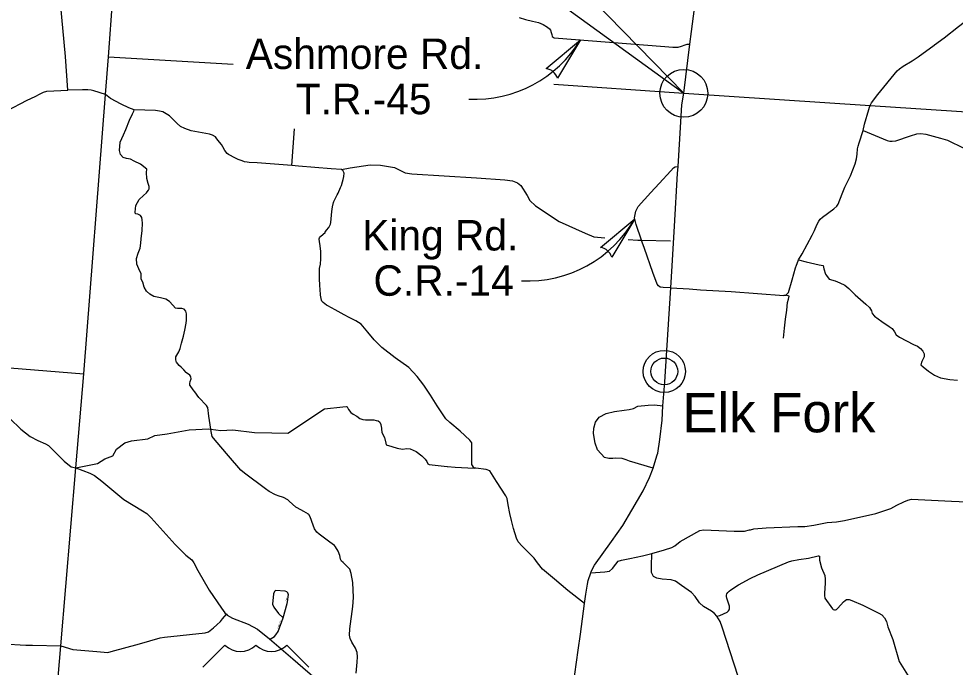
# Model space of a CAD drawing. Extents: x -22 to 431, y -18 to 160.
# Drawn here: x -19.98 to -17.504, y 26.152 to 27.868 of the extents above; entities that cross this region are included whole.
import ezdxf

# ---------------------------------------------------------------- set-up
doc = ezdxf.new("R2010")
doc.units = 0
for name, color, linetype in [('GM_X_Adjacent_County', 7, 'Continuous'), ('GM_X_Adjacent_County_Text', 7, 'Continuous'), ('GM_X_County_Road', 7, 'Continuous'), ('GM_X_County_ROW', 7, 'Continuous'), ('GM_X_County_Subdivision', 7, 'Continuous'), ('GM_X_Major_River_Text', 7, 'Continuous'), ('GM_X_Minor_Lake', 7, 'Continuous'), ('GM_X_Minor_River_Text', 7, 'Continuous'), ('GM_X_Township_Road', 7, 'Continuous'), ('GM_X_Township_ROW', 7, 'Continuous'), ('GM_X_Unincorporated_Location', 7, 'Continuous')]:
    doc.layers.add(name, color=color, linetype=linetype)

msp = doc.modelspace()

# ---------------------------------------------------------------- linework, layer by layer
at = {"layer": 'GM_X_Adjacent_County'}
for p, q in [((-18.5853, 27.7357), (-18.4947, 27.8118)), ((-18.4947, 27.8118), (-18.5559, 27.7101)), ((-18.5853, 27.7357), (-18.5853, 27.7357)), ((-18.5559, 27.7101), (-18.5558, 27.7101)), ((-18.4417, 27.2624), (-18.3512, 27.3385)), ((-18.3512, 27.3385), (-18.4123, 27.2368)), ((-18.4417, 27.2624), (-18.4417, 27.2624)), ((-18.4123, 27.2368), (-18.4123, 27.2368))]:
    msp.add_line(p, q, dxfattribs=at)
msp.add_circle((-18.2215, 27.6704), 0.0633, dxfattribs=at)
for centre, radius, start, end in [((-18.7746, 27.982), 0.3276, 267.3022, 328.7074), ((-18.59, 27.7005), 0.0355, 15.7117, 82.3925), ((-18.6353, 27.5015), 0.3276, 267.3022, 330.1617), ((-18.4465, 27.2272), 0.0355, 15.7117, 82.3925)]:
    msp.add_arc(centre, radius, start, end, dxfattribs=at)
at = {"layer": 'GM_X_Adjacent_County_Text'}
for points in [[(-19.8121, 27.6794), (-19.8507, 27.6786), (-19.8569, 27.7677), (-19.8695, 27.9098), (-19.8752, 27.9543), (-19.8755, 27.9649), (-19.8748, 27.9733), (-19.8786, 27.981), (-19.932, 28.0255), (-19.9644, 28.0478), (-20.0055, 28.0719)], [(-19.1265, 27.4686), (-19.1541, 27.4704), (-19.2404, 27.4777), (-19.2583, 27.4791), (-19.3495, 27.4861), (-19.3707, 27.4876), (-19.3766, 27.4883), (-19.3832, 27.489), (-19.3893, 27.4913), (-19.3998, 27.4955), (-19.4121, 27.5011), (-19.4207, 27.5056), (-19.4253, 27.5082), (-19.4291, 27.5107), (-19.4356, 27.5191), (-19.4408, 27.5286), (-19.4442, 27.5348), (-19.4492, 27.5414), (-19.4563, 27.5503), (-19.4603, 27.5552), (-19.4683, 27.5593), (-19.4761, 27.5621), (-19.5243, 27.5715), (-19.5408, 27.5773), (-19.5522, 27.5827), (-19.5617, 27.5909), (-19.5728, 27.6017), (-19.582, 27.6107), (-19.5903, 27.6161), (-19.5989, 27.6213), (-19.6084, 27.6235), (-19.619, 27.6248), (-19.6751, 27.627), (-19.6895, 27.6318), (-19.7097, 27.6417), (-19.7376, 27.6562), (-19.7507, 27.667), (-19.7819, 27.6769), (-19.7891, 27.679), (-19.7977, 27.6796), (-19.8118, 27.6794), (-19.8121, 27.6794)], [(-18.4839, 26.3203), (-18.528, 26.3548), (-18.5634, 26.3849), (-18.5953, 26.4115), (-18.6087, 26.4281), (-18.6173, 26.4405), (-18.631, 26.4548), (-18.6492, 26.4724), (-18.6593, 26.4837), (-18.6639, 26.4933), (-18.6721, 26.5188), (-18.6776, 26.5404), (-18.6819, 26.5586), (-18.686, 26.5819), (-18.689, 26.5984), (-18.6919, 26.6059), (-18.7165, 26.6435), (-18.7349, 26.6715), (-18.7444, 26.6754), (-18.7713, 26.6784), (-18.7764, 26.6791), (-18.782, 26.6884), (-18.7823, 26.7108), (-18.7823, 26.7314), (-18.782, 26.739), (-18.7822, 26.7455), (-18.7876, 26.7532), (-18.8133, 26.7762), (-18.84, 26.7991), (-18.8509, 26.8089), (-18.8739, 26.8433), (-18.8918, 26.8722), (-18.9088, 26.8986), (-18.9264, 26.9214), (-18.9486, 26.945), (-18.9852, 26.9707), (-19.02, 26.9978), (-19.0401, 27.0181), (-19.0569, 27.0381), (-19.0751, 27.0594), (-19.0886, 27.0688), (-19.1066, 27.077), (-19.1194, 27.0847), (-19.1433, 27.0974), (-19.1633, 27.1082), (-19.1661, 27.1097), (-19.1755, 27.1171), (-19.1784, 27.1207), (-19.18, 27.1229), (-19.1814, 27.1318), (-19.182, 27.1361), (-19.1835, 27.152), (-19.1838, 27.1608), (-19.1847, 27.1811), (-19.1851, 27.1909), (-19.185, 27.205), (-19.185, 27.2065), (-19.1827, 27.2184), (-19.1815, 27.2328), (-19.1815, 27.2356), (-19.1816, 27.2521), (-19.1836, 27.2667), (-19.1853, 27.2786), (-19.1862, 27.2842), (-19.1863, 27.2843), (-19.186, 27.2853), (-19.1859, 27.2858), (-19.1849, 27.288), (-19.183, 27.2905), (-19.1817, 27.292), (-19.1703, 27.3021), (-19.1696, 27.3032), (-19.1665, 27.3083), (-19.1604, 27.3154), (-19.1559, 27.3239), (-19.1554, 27.3287), (-19.1525, 27.3575), (-19.1506, 27.3704), (-19.1479, 27.3811), (-19.1471, 27.3842), (-19.1431, 27.3929), (-19.1382, 27.4014), (-19.1355, 27.406), (-19.1293, 27.421), (-19.1271, 27.4265), (-19.1244, 27.4364), (-19.1228, 27.4426), (-19.1209, 27.4507), (-19.1207, 27.452), (-19.12, 27.4576), (-19.1201, 27.4594), (-19.1203, 27.4612), (-19.1211, 27.463), (-19.1225, 27.4661), (-19.1231, 27.4665), (-19.1265, 27.4686)], [(-18.3318, 27.2765), (-18.3336, 27.2815), (-18.3479, 27.3236), (-18.3517, 27.341), (-18.3488, 27.3587), (-18.3419, 27.3712), (-18.3089, 27.4077), (-18.2863, 27.4319), (-18.2563, 27.4653), (-18.249, 27.4735), (-18.2441, 27.4761), (-18.2369, 27.4769)], [(-18.256, 27.1559), (-18.2765, 27.1565), (-18.2837, 27.1576), (-18.2887, 27.1613), (-18.2919, 27.1657), (-18.3032, 27.1959), (-18.3255, 27.2595), (-18.3317, 27.2764), (-18.3318, 27.2765)], [(-18.3023, 26.6783), (-18.3653, 26.697), (-18.374, 26.7011), (-18.3845, 26.7044), (-18.4025, 26.7053), (-18.4091, 26.7041), (-18.4202, 26.7044), (-18.431, 26.7071), (-18.45, 26.7273), (-18.4562, 26.7449), (-18.4601, 26.7704), (-18.4592, 26.7848), (-18.4551, 26.8007), (-18.4451, 26.8134), (-18.4267, 26.8236), (-18.4045, 26.8284), (-18.379, 26.832), (-18.3664, 26.8341), (-18.355, 26.8368), (-18.3433, 26.8431), (-18.3159, 26.8455), (-18.2991, 26.8464), (-18.2769, 26.8437)]]:
    msp.add_lwpolyline(points, dxfattribs=at)
at = {"layer": 'GM_X_County_Road'}
for points in [[(-19.5369, 27.0702), (-19.5367, 27.0722), (-19.5368, 27.0767), (-19.537, 27.0867), (-19.5384, 27.0941), (-19.5425, 27.0997), (-19.5492, 27.1012), (-19.5605, 27.1007), (-19.5662, 27.1018), (-19.573, 27.1098), (-19.5819, 27.1195), (-19.5917, 27.1262), (-19.6052, 27.129), (-19.6231, 27.1331), (-19.6333, 27.1386), (-19.6426, 27.1473), (-19.6483, 27.1578), (-19.6524, 27.1707), (-19.6564, 27.1785), (-19.6569, 27.1849), (-19.6569, 27.1931), (-19.6626, 27.2062), (-19.6682, 27.2185), (-19.669, 27.2335), (-19.6642, 27.2475), (-19.6593, 27.2606), (-19.6578, 27.2735), (-19.6568, 27.2858), (-19.6543, 27.3078), (-19.6533, 27.3266), (-19.6537, 27.3357), (-19.655, 27.3414), (-19.658, 27.3469), (-19.6656, 27.3509), (-19.6714, 27.3516), (-19.6728, 27.3562), (-19.6703, 27.3736), (-19.6621, 27.3892), (-19.65, 27.3998), (-19.6429, 27.4068)], [(-17.8445, 27.1882), (-17.8373, 27.1784), (-17.8217, 27.1739), (-17.8086, 27.1689), (-17.7961, 27.1629), (-17.7856, 27.1541), (-17.7686, 27.137), (-17.7404, 27.1123), (-17.7307, 27.1035), (-17.7255, 27.0952), (-17.7235, 27.088), (-17.7176, 27.0812), (-17.698, 27.0669), (-17.6787, 27.0534), (-17.6706, 27.048), (-17.6642, 27.0391), (-17.6602, 27.0312), (-17.6511, 27.0256), (-17.614, 27.0061), (-17.6032, 27.0017), (-17.5959, 26.9949), (-17.5894, 26.9879), (-17.5859, 26.9811), (-17.5859, 26.9733), (-17.5918, 26.9608), (-17.5952, 26.9522), (-17.5889, 26.947), (-17.5748, 26.9351), (-17.559, 26.9244), (-17.5424, 26.9173), (-17.5184, 26.913), (-17.4977, 26.9114)], [(-19.8295, 26.6792), (-19.772, 26.6908), (-19.753, 26.703), (-19.7311, 26.7114), (-19.7221, 26.7292), (-19.6994, 26.7457), (-19.6824, 26.7506), (-19.6385, 26.7564), (-19.6208, 26.7655), (-19.5877, 26.7695), (-19.5293, 26.7802), (-19.4779, 26.783), (-19.4727, 26.7823), (-19.4457, 26.7785), (-19.4141, 26.7803), (-19.3565, 26.7729), (-19.3114, 26.7719), (-19.2683, 26.7709), (-19.1721, 26.8357), (-19.1235, 26.8408), (-19.1148, 26.8416), (-19.1121, 26.8409), (-19.1079, 26.8339), (-19.102, 26.8262), (-19.0963, 26.8219), (-19.0864, 26.8159), (-19.0784, 26.8104), (-19.0706, 26.8071), (-19.0632, 26.8064), (-19.0515, 26.8068), (-19.0412, 26.8063), (-19.0352, 26.8052), (-19.0299, 26.804), (-19.0255, 26.8008), (-19.023, 26.7939)], [(-18.1343, 26.2874), (-18.1262, 26.289), (-18.1167, 26.2931), (-18.1073, 26.2978), (-18.1035, 26.3013), (-18.1019, 26.3035), (-18.1011, 26.3055), (-18.1005, 26.3097), (-18.1011, 26.3133), (-18.105, 26.3273), (-18.1074, 26.3348), (-18.1083, 26.3395), (-18.1083, 26.3429), (-18.1077, 26.3462), (-18.1052, 26.35), (-18.1017, 26.3533), (-18.0969, 26.3569), (-18.0771, 26.37), (-18.0461, 26.387), (-18.0259, 26.3964), (-17.9444, 26.4313), (-17.9359, 26.4336), (-17.9173, 26.4367), (-17.8917, 26.4406), (-17.866, 26.4465), (-17.8647, 26.4466), (-17.8635, 26.4463), (-17.863, 26.4455), (-17.8628, 26.4445), (-17.8627, 26.4422), (-17.863, 26.4352), (-17.8575, 26.415), (-17.849, 26.3948), (-17.8474, 26.3854), (-17.8474, 26.3746), (-17.8498, 26.3482), (-17.8496, 26.3416), (-17.8482, 26.335), (-17.8288, 26.3063), (-17.8265, 26.3044), (-17.8233, 26.3036), (-17.8203, 26.3037), (-17.818, 26.3048), (-17.8146, 26.3081), (-17.7993, 26.3249), (-17.7952, 26.3287), (-17.7916, 26.3311), (-17.7883, 26.3315), (-17.7846, 26.331), (-17.7776, 26.3288), (-17.7481, 26.3164), (-17.7055, 26.2954), (-17.6977, 26.2904), (-17.6907, 26.283), (-17.6859, 26.273), (-17.6822, 26.259), (-17.669, 26.2256), (-17.6519, 26.1674), (-17.6255, 26.1247)]]:
    msp.add_lwpolyline(points, dxfattribs=at)
at = {"layer": 'GM_X_County_ROW'}
for points in [[(-18.256, 27.1559), (-18.2527, 27.2139), (-18.2465, 27.3187), (-18.2382, 27.4579), (-18.2369, 27.4769), (-18.2321, 27.5498), (-18.2267, 27.6402), (-18.2215, 27.6705), (-18.206, 27.8004), (-18.2014, 27.8335), (-18.1908, 27.9149), (-18.1762, 28.0153), (-18.1709, 28.0465), (-18.1419, 28.1798), (-18.1275, 28.2441), (-18.124, 28.2585)], [(-17.5596, 27.7979), (-17.5585, 27.7987), (-17.5333, 27.8171), (-17.4949, 27.8471), (-17.4806, 27.8589)], [(-18.1775, 27.1509), (-18.096, 27.1457), (-17.9571, 27.1359), (-17.9566, 27.136), (-17.952, 27.1366), (-17.9482, 27.1396), (-17.9451, 27.143), (-17.9352, 27.1765), (-17.9264, 27.2086), (-17.924, 27.2156), (-17.9195, 27.2274), (-17.9183, 27.2301), (-17.9086, 27.2458), (-17.8818, 27.2947), (-17.8762, 27.307), (-17.87, 27.3221), (-17.8644, 27.3319), (-17.8606, 27.3374), (-17.8552, 27.3426), (-17.8245, 27.3649), (-17.817, 27.372), (-17.8132, 27.3775), (-17.8024, 27.404), (-17.7956, 27.4217), (-17.7809, 27.4523), (-17.7681, 27.4842), (-17.7646, 27.4967), (-17.7632, 27.5096), (-17.7623, 27.5234), (-17.7609, 27.5306), (-17.758, 27.5397), (-17.7477, 27.572), (-17.7436, 27.5887), (-17.7321, 27.6273), (-17.7305, 27.6341), (-17.7289, 27.6377), (-17.7251, 27.6454), (-17.7084, 27.6669), (-17.6572, 27.7295), (-17.6513, 27.7352), (-17.6417, 27.7423), (-17.6175, 27.7561), (-17.602, 27.7669), (-17.5596, 27.7979)], [(-18.2926, 26.7115), (-18.2919, 26.7138), (-18.2907, 26.7182), (-18.2846, 26.7545), (-18.2789, 26.8059), (-18.2769, 26.8437), (-18.272, 26.9067), (-18.2631, 27.0456), (-18.256, 27.1559)], [(-18.256, 27.1559), (-18.2076, 27.1528), (-18.1775, 27.1509)], [(-20.004, 26.8098), (-19.975, 26.7816), (-19.9505, 26.7621), (-19.9295, 26.7522), (-19.9093, 26.7434), (-19.902, 26.7385), (-19.8882, 26.7252), (-19.86, 26.6972), (-19.8418, 26.6824), (-19.8295, 26.6792), (-19.7923, 26.6655), (-19.7799, 26.6589), (-19.7604, 26.6445), (-19.7022, 26.5958), (-19.6532, 26.5659), (-19.6416, 26.5589), (-19.6302, 26.5471), (-19.5666, 26.4766), (-19.5383, 26.4487), (-19.5222, 26.4358), (-19.517, 26.4281), (-19.5066, 26.4084), (-19.4766, 26.3557), (-19.4443, 26.3082), (-19.4349, 26.2956), (-19.4313, 26.2922), (-19.4289, 26.2902), (-19.4148, 26.2823), (-19.3736, 26.2659), (-19.3486, 26.2525), (-19.3172, 26.2268), (-19.2551, 26.1744), (-19.0973, 26.0377)], [(-18.5011, 26.1975), (-18.4952, 26.2394), (-18.4839, 26.3203), (-18.4803, 26.3453), (-18.4763, 26.3715), (-18.4747, 26.3811), (-18.4677, 26.4017), (-18.4664, 26.4057), (-18.4579, 26.4221), (-18.4124, 26.485), (-18.383, 26.5271), (-18.359, 26.5676), (-18.3293, 26.6189), (-18.3125, 26.6541), (-18.3023, 26.6783), (-18.2926, 26.7115)], [(-18.5249, 26.0185), (-18.5246, 26.0203), (-18.5101, 26.1336), (-18.5011, 26.1975)]]:
    msp.add_lwpolyline(points, dxfattribs=at)
at = {"layer": 'GM_X_Major_River_Text'}
for p, q in [((-19.7429, 27.7671), (-19.7159, 28.1421)), ((-19.7507, 27.667), (-19.7429, 27.7671)), ((-19.7429, 27.7671), (-19.4131, 27.7471)), ((-18.5651, 27.6943), (-18.2343, 27.6714)), ((-19.8086, 26.9285), (-19.7507, 27.667)), ((-18.2343, 27.6714), (-18.2215, 27.6705)), ((-18.2215, 27.6705), (-17.7289, 27.6377)), ((-17.7289, 27.6377), (-17.218, 27.6051)), ((-20.8538, 27.0124), (-19.8086, 26.9285)), ((-19.8295, 26.6792), (-19.8086, 26.9285)), ((-19.8691, 26.2084), (-19.8295, 26.6792)), ((-19.8971, 25.8752), (-19.8691, 26.2084))]:
    msp.add_line(p, q, dxfattribs=at)
at = {"layer": 'GM_X_Minor_Lake'}
msp.add_lwpolyline([(-18.9023, 28.1647), (-18.2215, 27.6704), (-18.7038, 28.1647)], close=True, dxfattribs=at)
at = {"layer": 'GM_X_Minor_River_Text'}
msp.add_line((-19.2583, 27.4791), (-19.2508, 27.5763), dxfattribs=at)
for points in [[(-18.6571, 27.8709), (-18.6404, 27.8659), (-18.6213, 27.8615), (-18.6059, 27.8573), (-18.5936, 27.8521), (-18.5818, 27.8457), (-18.5766, 27.8412), (-18.5743, 27.837), (-18.5722, 27.831), (-18.571, 27.8255), (-18.5698, 27.8208), (-18.5643, 27.8174), (-18.2717, 27.794), (-18.2503, 27.7922), (-18.2363, 27.7927), (-18.228, 27.7949), (-18.2184, 27.7987), (-18.2127, 27.8007), (-18.206, 27.8004)], [(-19.9366, 27.6623), (-19.9233, 27.6689)], [(-19.9233, 27.6689), (-19.9148, 27.6732), (-19.9061, 27.6761), (-19.8507, 27.6786)], [(-20.2914, 27.4682), (-20.206, 27.4603), (-20.1974, 27.4612), (-20.1942, 27.4618), (-20.1861, 27.4653), (-20.1792, 27.47), (-20.1748, 27.4739), (-20.1021, 27.5638), (-20.0839, 27.5823), (-20.0787, 27.5875), (-20.0664, 27.5959), (-19.9576, 27.6518), (-19.9366, 27.6623)], [(-19.6429, 27.4068), (-19.6403, 27.4094), (-19.6376, 27.4143), (-19.6358, 27.4176), (-19.6357, 27.4238), (-19.6382, 27.432), (-19.6418, 27.4451), (-19.6421, 27.4608), (-19.6417, 27.4701), (-19.658, 27.4829), (-19.6754, 27.4912), (-19.685, 27.4958), (-19.6955, 27.4977), (-19.704, 27.5006), (-19.7115, 27.5089), (-19.7142, 27.519), (-19.7119, 27.5408), (-19.7029, 27.5601), (-19.6972, 27.5747), (-19.6875, 27.599), (-19.6797, 27.6164), (-19.6763, 27.623), (-19.6751, 27.627)], [(-17.7477, 27.572), (-17.6839, 27.5452), (-17.6767, 27.5439), (-17.6709, 27.5434), (-17.6612, 27.545), (-17.6218, 27.5576), (-17.6055, 27.5631), (-17.5944, 27.5641), (-17.5813, 27.5625), (-17.5428, 27.5514), (-17.5244, 27.5464), (-17.4807, 27.5253)], [(-19.1265, 27.4686), (-19.104, 27.4735), (-19.0508, 27.4808), (-19.0233, 27.4803), (-18.9868, 27.4743), (-18.9725, 27.4672), (-18.9587, 27.46), (-18.941, 27.457), (-18.7701, 27.4466), (-18.6945, 27.4417), (-18.675, 27.4387), (-18.6611, 27.4338), (-18.6524, 27.4264), (-18.636, 27.3997), (-18.6286, 27.3867), (-18.6141, 27.3729), (-18.5509, 27.3309), (-18.4826, 27.3002), (-18.4592, 27.2908), (-18.4304, 27.2884)], [(-18.3683, 27.2836), (-18.3431, 27.282), (-18.3336, 27.2815)], [(-18.3336, 27.2815), (-18.2569, 27.2797)], [(-17.9183, 27.2301), (-17.8977, 27.2245), (-17.8634, 27.2168), (-17.8527, 27.2145), (-17.8512, 27.2059), (-17.8471, 27.1917), (-17.8446, 27.1883), (-17.8445, 27.1882)], [(-17.9582, 27.0224), (-17.9556, 27.0488), (-17.9526, 27.0727), (-17.9487, 27.0964), (-17.9471, 27.1169), (-17.945, 27.1259), (-17.9428, 27.1338), (-17.952, 27.1366)], [(-19.515, 26.8808), (-19.519, 26.8862), (-19.527, 26.897), (-19.5276, 26.8978), (-19.5281, 26.9004), (-19.5283, 26.9029), (-19.527, 26.9077), (-19.5246, 26.9146), (-19.5248, 26.92), (-19.5248, 26.9205), (-19.5261, 26.9223), (-19.528, 26.9244), (-19.5371, 26.9311), (-19.5375, 26.9316), (-19.5441, 26.9389), (-19.5507, 26.9462), (-19.5562, 26.9504), (-19.5634, 26.9591), (-19.5638, 26.9609), (-19.5651, 26.9662), (-19.5646, 26.9732), (-19.5572, 26.9861), (-19.5538, 26.9953), (-19.5495, 27.0097), (-19.5442, 27.0279), (-19.541, 27.0442), (-19.5379, 27.0619), (-19.5369, 27.0702)], [(-19.0881, 26.1362), (-19.0855, 26.1658), (-19.0841, 26.1795), (-19.0855, 26.1909), (-19.0898, 26.2026), (-19.0996, 26.2186), (-19.1036, 26.2277), (-19.106, 26.2372), (-19.1044, 26.2539), (-19.0968, 26.3131), (-19.0949, 26.3366), (-19.0968, 26.3759), (-19.1008, 26.3999), (-19.105, 26.4118), (-19.118, 26.425), (-19.1226, 26.429), (-19.1264, 26.4323), (-19.1285, 26.436), (-19.1292, 26.4384), (-19.1314, 26.4476), (-19.1356, 26.4595), (-19.143, 26.4708), (-19.1456, 26.4743), (-19.158, 26.4829), (-19.1856, 26.5045), (-19.1918, 26.509), (-19.198, 26.518), (-19.2019, 26.5283), (-19.2097, 26.5499), (-19.2136, 26.5564), (-19.2137, 26.5565), (-19.2145, 26.557), (-19.2265, 26.5643), (-19.2439, 26.5739), (-19.2474, 26.5759), (-19.2655, 26.5916), (-19.2691, 26.5946), (-19.2799, 26.6015), (-19.2831, 26.6023), (-19.2912, 26.6043), (-19.3016, 26.6079), (-19.3181, 26.6174), (-19.3279, 26.6243), (-19.3829, 26.6656), (-19.3932, 26.6734), (-19.4255, 26.7112), (-19.461, 26.7527), (-19.4687, 26.7624), (-19.4718, 26.7758), (-19.4727, 26.7823), (-19.4775, 26.8164), (-19.4807, 26.8391), (-19.481, 26.8405), (-19.484, 26.8442), (-19.5037, 26.8656), (-19.515, 26.8808)], [(-19.023, 26.7939), (-19.0226, 26.7928), (-19.0223, 26.7909), (-19.0212, 26.7824), (-19.0199, 26.7731), (-19.013, 26.7597), (-19.0099, 26.7446), (-19.0089, 26.7408), (-18.9939, 26.7358), (-18.9795, 26.7315), (-18.9654, 26.7293), (-18.9537, 26.7309), (-18.9452, 26.7301), (-18.9296, 26.7224), (-18.9142, 26.7111), (-18.9054, 26.7027), (-18.9008, 26.6959), (-18.8989, 26.6904), (-18.8947, 26.688), (-18.8471, 26.6832)], [(-18.8471, 26.6832), (-18.8464, 26.6831), (-18.8259, 26.6811), (-18.7764, 26.6791)], [(-18.0451, 26.5158), (-18.0366, 26.518), (-18.0035, 26.5212), (-17.92, 26.5241), (-17.9017, 26.5246), (-17.8779, 26.5275), (-17.8423, 26.5351), (-17.8174, 26.537), (-17.7962, 26.54), (-17.7137, 26.5592), (-17.674, 26.5724), (-17.6578, 26.5805), (-17.6393, 26.5894), (-17.6292, 26.5942), (-17.6191, 26.5963), (-17.5135, 26.5916), (-17.4728, 26.59)], [(-18.4426, 26.4039), (-18.43, 26.4047), (-18.4181, 26.4061), (-18.4102, 26.4137), (-18.4016, 26.4244), (-18.3949, 26.4326), (-18.3862, 26.4357), (-18.3645, 26.4393), (-18.3306, 26.4466), (-18.3057, 26.453), (-18.2727, 26.4627), (-18.2531, 26.4691), (-18.2451, 26.4734), (-18.2309, 26.4849), (-18.1789, 26.5139), (-18.1698, 26.5156), (-18.0888, 26.5119), (-18.0607, 26.5119), (-18.0475, 26.5152), (-18.0451, 26.5158)], [(-18.0782, 26.1278), (-18.1199, 26.2585), (-18.1257, 26.2729), (-18.1343, 26.2874), (-18.1406, 26.2942), (-18.1486, 26.3004), (-18.1692, 26.3126), (-18.1802, 26.3222), (-18.1919, 26.3393), (-18.2013, 26.3497), (-18.228, 26.3686), (-18.2436, 26.3797), (-18.2553, 26.3832), (-18.2792, 26.3855), (-18.2925, 26.3877), (-18.3014, 26.3922), (-18.3068, 26.4024), (-18.3068, 26.4196), (-18.3057, 26.453)], [(-18.4677, 26.4017), (-18.4431, 26.4038), (-18.4426, 26.4039)], [(-19.8691, 26.2084), (-19.8371, 26.1992), (-19.7739, 26.1935), (-19.7543, 26.1917), (-19.7449, 26.191), (-19.7358, 26.1934), (-19.6612, 26.2137), (-19.606, 26.2299), (-19.5947, 26.2319), (-19.487, 26.2428), (-19.4783, 26.2457), (-19.4652, 26.2559), (-19.4561, 26.2641), (-19.4467, 26.2729), (-19.4413, 26.2802), (-19.4313, 26.2922)], [(-20.0208, 26.214), (-19.9615, 26.2105), (-19.9435, 26.2109), (-19.8691, 26.2084)]]:
    msp.add_lwpolyline(points, dxfattribs=at)
at = {"layer": 'GM_X_Township_Road'}
for radius in [0.0558, 0.0354]:
    msp.add_circle((-18.2731, 26.9346), radius, dxfattribs=at)
at = {"layer": 'GM_X_Township_ROW'}
msp.add_lwpolyline([(-19.3172, 26.2268), (-19.3127, 26.2279), (-19.3036, 26.2337), (-19.3001, 26.2375), (-19.2945, 26.2463), (-19.2808, 26.2824), (-19.2703, 26.3204), (-19.2687, 26.3307), (-19.2674, 26.3394), (-19.2673, 26.3432), (-19.2686, 26.3485), (-19.2711, 26.3512), (-19.2759, 26.3532), (-19.3011, 26.3547), (-19.3043, 26.3524), (-19.3065, 26.3465), (-19.3091, 26.3186), (-19.3058, 26.3114), (-19.2934, 26.2946), (-19.2809, 26.2824)], dxfattribs=at)
at = {"layer": 'GM_X_Unincorporated_Location'}
for p, q in [((-19.4349, 26.2103), (-19.4933, 26.152)), ((-19.2131, 26.152), (-19.2715, 26.2103))]:
    msp.add_line(p, q, dxfattribs=at)
for centre in [(-19.394, 26.252), (-19.3123, 26.252)]:
    msp.add_arc(centre, 0.0584, 225.573, 314.427, dxfattribs=at)

# ---------------------------------------------------------------- texts
at = {"layer": 'GM_X_Adjacent_County'}
for s, height, p in [('Ashmore Rd.', 0.080492, (-19.38, 27.7348)), ('T.R.-45', 0.08049, (-19.2475, 27.615)), ('King Rd.', 0.08049, (-19.0721, 27.2546)), ('C.R.-14', 0.08049, (-19.0422, 27.1348)), ('Elk Fork', 0.10417, (-18.2254, 26.7735))]:
    msp.add_text(s, height=height, rotation=0, dxfattribs=at).set_placement(p)
at = {"layer": 'GM_X_County_Subdivision'}
for s, rotation, p in [('D', 82.7693, (-19.2698, 26.3269)), ('R', 80.3141, (-19.2693, 26.331)), ('CIRCLE', 68.1961, (-19.2931, 26.2526))]:
    msp.add_text(s, height=0.00473, rotation=rotation, dxfattribs=at).set_placement(p)

doc.saveas('drawing.dxf')
